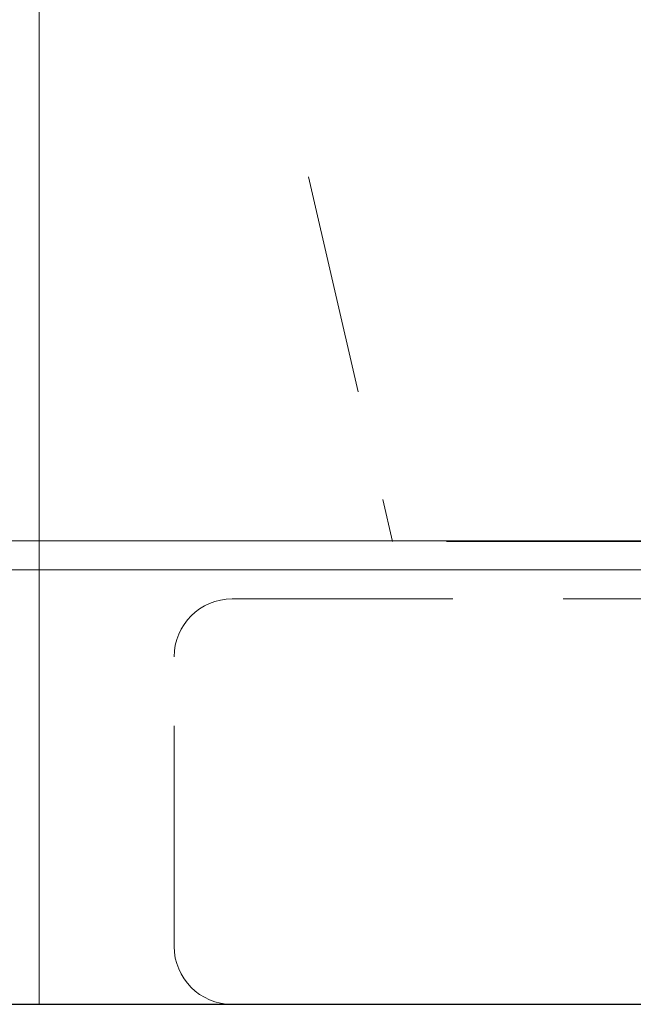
# Model space of a CAD drawing. Header units: millimetres. Extents: x 23192 to 177760, y -399809 to -79279.
# Tile 550 of 656: x 73425 to 73451, y -194640 to -194597. Entities that reach past the tile are written whole.
import ezdxf

# ---------------------------------------------------------------- set-up
doc = ezdxf.new("R2010")
doc.units = ezdxf.units.MM
doc.linetypes.add('HIDDEN2', pattern=[4.7625, 3.175, -1.5875])
doc.layers.get('0').update_dxf_attribs({"lineweight": 0})
doc.layers.add('!! 0_ Istn-sciany', color=3, linetype='Continuous', lineweight=30)
doc.layers.add('!! 2 ZABUDOWA GK-MDF', color=54, linetype='Continuous', lineweight=13)
doc.layers.add('!! 2_WYBURZENIA DO REMONTU', color=7, linetype='Continuous', lineweight=0, true_color=0x4d4d4d, plot=False)

msp = doc.modelspace()

# ---------------------------------------------------------------- linework, layer by layer
at = {"layer": '!! 0_ Istn-sciany'}
msp.add_lwpolyline([(73219.42327, -194639.5883), (73521.42327, -194639.5883)], dxfattribs=at)
at = {"layer": '!! 2 ZABUDOWA GK-MDF'}
for points in [[(73425.42657, -194502.5883), (73425.42657, -194639.5883)], [(73219.42327, -194619.5883), (73525.42987, -194619.5883)], [(73219.42327, -194620.8383), (73525.42987, -194620.8383)]]:
    msp.add_lwpolyline(points, dxfattribs=at)
at = {"layer": '!! 2_WYBURZENIA DO REMONTU', "linetype": 'HIDDEN2', "ltscale": 3}
for p, q in [((73437.04945, -194603.87186), (73440.68314, -194619.60527)), ((73466.83007, -194619.60527), (73440.68314, -194619.60527)), ((73433.75661, -194622.0883), (73473.75661, -194622.0883)), ((73431.25661, -194637.0883), (73431.25661, -194624.5883)), ((73473.75661, -194639.5883), (73433.75661, -194639.5883))]:
    msp.add_line(p, q, dxfattribs=at)
for centre, start, end in [((73433.75661, -194624.5883), 90, 180), ((73433.75661, -194637.0883), 180, 270)]:
    msp.add_arc(centre, 2.5, start, end, dxfattribs=at)
msp.add_lwpolyline([(73425.42657, -194619.5883), (73525.42987, -194619.5883)])

doc.saveas('drawing.dxf')
